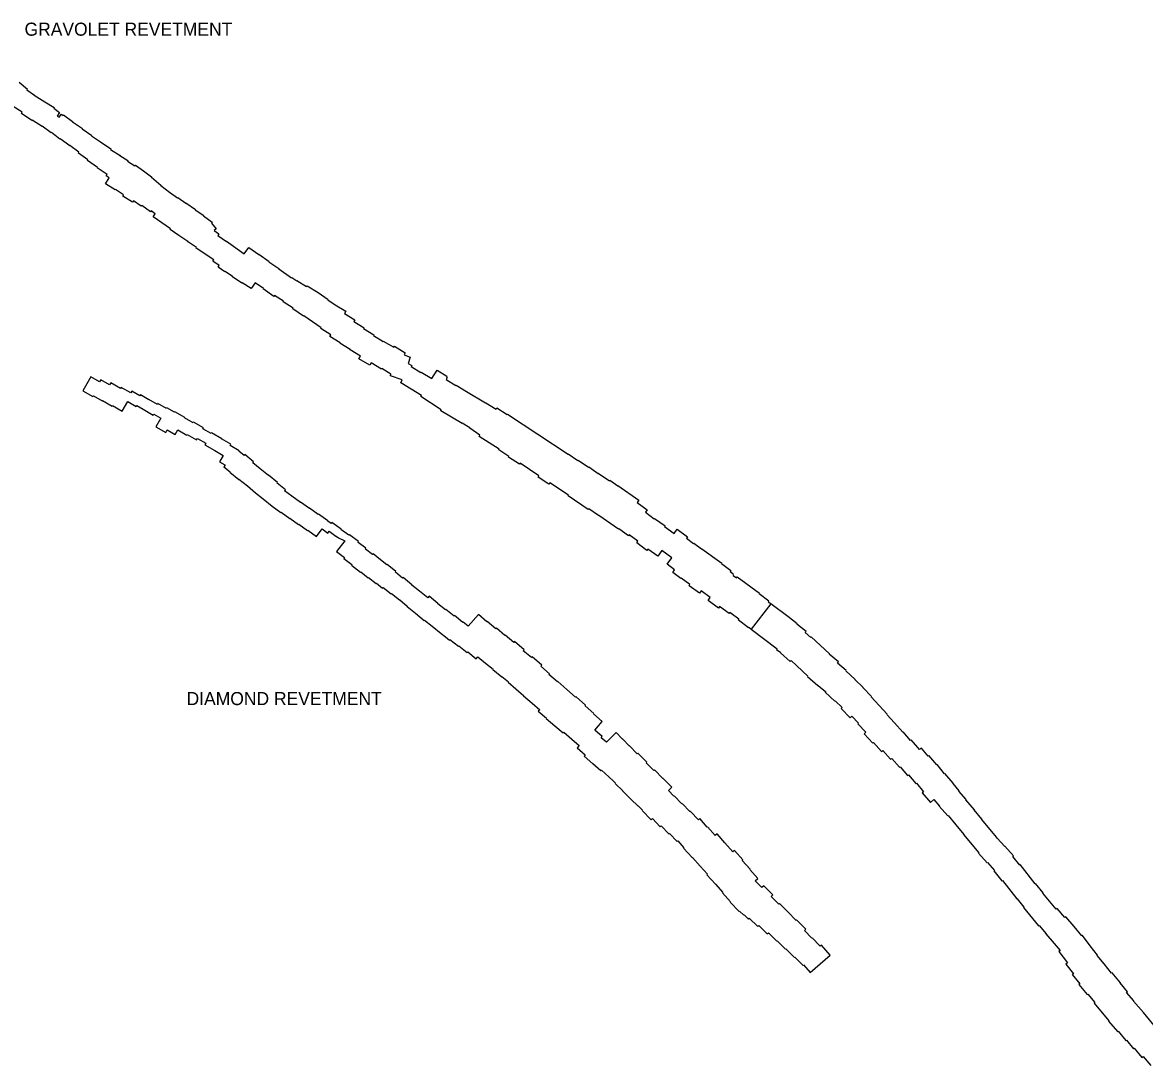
# Model space of a CAD drawing. Extents: x 2650582 to 3923188, y 277893 to 989177.
# Drawn here: x 3765345 to 3779082, y 385955 to 398729 of the extents above; entities that cross this region are included whole.
import ezdxf

# ---------------------------------------------------------------- set-up
doc = ezdxf.new("R2010")
doc.units = 0
doc.layers.add('Level 3', color=7, linetype='Continuous')

msp = doc.modelspace()

# ---------------------------------------------------------------- linework, layer by layer
at = {"layer": 'Level 3'}
msp.add_line((3774507, 391611), (3774264, 391298), dxfattribs=at)
for points in [[(3765303, 397999), (3765406, 397912), (3765398, 397902), (3765491, 397840), (3765489, 397838), (3765618, 397755)], [(3765465, 397532), (3765461, 397527), (3765333, 397612), (3765343, 397629), (3765232, 397700), (3765224, 397691), (3765104, 397792), (3765110, 397799)], [(3765618, 397755), (3765619, 397757), (3765731, 397685), (3765728, 397680), (3765798, 397626), (3765769, 397582), (3765793, 397567), (3765821, 397607), (3765843, 397591), (3765848, 397598), (3765959, 397515), (3765958, 397513), (3766078, 397430), (3766075, 397425), (3766192, 397345), (3766190, 397342), (3766299, 397265), (3766301, 397268), (3766426, 397179), (3766423, 397174), (3766539, 397100), (3766537, 397098), (3766635, 397036), (3766631, 397028), (3766720, 396971), (3766727, 396981), (3766827, 396910), (3766926, 396837), (3766923, 396832), (3767040, 396737), (3767037, 396732), (3767146, 396651), (3767144, 396649), (3767243, 396581), (3767245, 396584), (3767344, 396516), (3767346, 396519), (3767464, 396439), (3767461, 396434), (3767565, 396363), (3767562, 396359), (3767669, 396284), (3767660, 396270), (3767717, 396201), (3767692, 396181), (3767748, 396141), (3767735, 396121), (3767843, 396046), (3767844, 396049), (3768059, 395896)], [(3767825, 395679), (3767823, 395676), (3767740, 395732), (3767754, 395753), (3767676, 395806), (3767686, 395821), (3767470, 395966), (3767475, 395973), (3767367, 396046), (3767368, 396047), (3767260, 396120), (3767261, 396120), (3767153, 396193), (3767158, 396201), (3767050, 396274), (3767052, 396276), (3766944, 396349), (3766969, 396386), (3766919, 396421), (3766912, 396411), (3766805, 396486), (3766799, 396478), (3766703, 396545), (3766693, 396528), (3766574, 396602), (3766583, 396617), (3766482, 396681), (3766480, 396679), (3766362, 396753), (3766407, 396826), (3766371, 396851), (3766380, 396867), (3766260, 396947), (3766263, 396952), (3766143, 397038), (3766147, 397045), (3766029, 397127), (3766036, 397139), (3765926, 397220), (3765925, 397219), (3765807, 397303), (3765804, 397300), (3765699, 397380), (3765696, 397376), (3765587, 397458), (3765584, 397453), (3765465, 397532)], [(3768059, 395896), (3768115, 395972), (3768238, 395887), (3768240, 395891), (3768363, 395802), (3768360, 395799), (3768483, 395714), (3768482, 395712), (3768640, 395603), (3768641, 395605), (3768702, 395566), (3768704, 395570), (3768823, 395493), (3768829, 395504), (3768965, 395420), (3768966, 395421), (3769088, 395336), (3769085, 395333), (3769172, 395272)], [(3769000, 394988), (3768788, 395135), (3768786, 395132), (3768653, 395220), (3768658, 395229), (3768535, 395306), (3768539, 395315), (3768430, 395385), (3768422, 395374), (3768293, 395465), (3768295, 395469), (3768192, 395541), (3768143, 395469), (3768036, 395541), (3768032, 395536), (3767916, 395614), (3767917, 395617), (3767825, 395679)], [(3769172, 395272), (3769172, 395272), (3769305, 395192), (3769288, 395163), (3769412, 395086), (3769405, 395074), (3769402, 395068), (3769526, 394989), (3769520, 394980), (3769647, 394902), (3769642, 394893), (3769760, 394823), (3769762, 394827), (3769891, 394751), (3769898, 394764), (3770031, 394682), (3770016, 394657), (3770090, 394629), (3770066, 394554), (3770110, 394526), (3770103, 394514), (3770223, 394442), (3770225, 394446), (3770357, 394368), (3770421, 394471), (3770540, 394398), (3770536, 394388), (3770545, 394382), (3770531, 394356)], [(3770223, 394146), (3770230, 394160), (3769975, 394317), (3769995, 394351), (3769851, 394403), (3769856, 394423), (3769745, 394490), (3769741, 394484), (3769615, 394560), (3769597, 394530), (3769464, 394609), (3769483, 394642), (3769356, 394721), (3769358, 394724), (3769232, 394801), (3769233, 394804), (3769107, 394882), (3769119, 394903), (3768996, 394980), (3769000, 394988)], [(3767661, 393702), (3767656, 393693), (3767554, 393752), (3767561, 393763), (3767439, 393833), (3767435, 393826), (3767330, 393886), (3767332, 393889), (3767210, 393959), (3767208, 393956), (3767113, 394010), (3767108, 394001), (3767002, 394062), (3766997, 394052), (3766893, 394113), (3766890, 394108), (3766788, 394167), (3766783, 394158), (3766685, 394215), (3766671, 394191), (3766552, 394260), (3766544, 394245), (3766425, 394314), (3766412, 394292), (3766305, 394354), (3766289, 394326), (3766183, 394388), (3766085, 394219), (3766208, 394148), (3766213, 394156), (3766320, 394094), (3766323, 394100), (3766443, 394030), (3766448, 394039), (3766567, 393970), (3766634, 394086), (3766737, 394026), (3766744, 394037), (3766823, 393992), (3766823, 393991), (3766944, 393921), (3766952, 393933), (3767039, 393883), (3766979, 393778), (3767100, 393708), (3767117, 393738), (3767213, 393683), (3767245, 393739), (3767358, 393674), (3767362, 393681), (3767476, 393616), (3767486, 393633), (3767588, 393575), (3767577, 393556)], [(3770531, 394356), (3770652, 394282), (3770655, 394286), (3770780, 394209), (3770781, 394211), (3771015, 394069), (3771016, 394072), (3771142, 393994), (3771151, 394008), (3771279, 393928), (3771281, 393932), (3772024, 393442), (3772025, 393444), (3772143, 393365), (3772146, 393370), (3772275, 393283), (3772278, 393287), (3772391, 393207), (3772394, 393211), (3772530, 393116), (3772534, 393124), (3772634, 393055), (3772635, 393058), (3772891, 392880), (3772872, 392849), (3772992, 392762), (3772972, 392733), (3773080, 392650)], [(3772877, 392375), (3772774, 392452), (3772766, 392441), (3772645, 392528), (3772643, 392525), (3772401, 392692), (3772398, 392689), (3772277, 392774), (3772271, 392765), (3772024, 392932), (3772029, 392940), (3771800, 393092), (3771788, 393074), (3771657, 393161), (3771667, 393176), (3771436, 393331), (3771428, 393319), (3771295, 393405), (3771300, 393412), (3771175, 393495), (3771181, 393505), (3770935, 393660), (3770946, 393676), (3770820, 393759), (3770822, 393763), (3770728, 393823), (3770726, 393818), (3770465, 393974), (3770472, 393984), (3770223, 394146)], [(3770113, 391842), (3770005, 391930), (3769999, 391923), (3769910, 391996), (3769916, 392003), (3769808, 392091), (3769804, 392087), (3769729, 392148), (3769729, 392148), (3769637, 392223), (3769630, 392215), (3769543, 392280), (3769550, 392289), (3769453, 392362), (3769459, 392371), (3769347, 392455), (3769342, 392449), (3769244, 392520), (3769246, 392523), (3769132, 392605), (3769123, 392592), (3769082, 392622), (3769084, 392625), (3768970, 392708), (3768965, 392701), (3768860, 392779), (3768857, 392775), (3768749, 392853), (3768747, 392849), (3768641, 392926), (3768641, 392926), (3768551, 392991), (3768563, 393005), (3768461, 393088), (3768468, 393095), (3768358, 393184), (3768355, 393180), (3768254, 393262), (3768254, 393262), (3768164, 393335), (3768174, 393347), (3768066, 393437), (3768057, 393426), (3767995, 393478), (3767999, 393484), (3767889, 393548), (3767897, 393563), (3767782, 393629), (3767784, 393631), (3767661, 393702)], [(3767577, 393556), (3767699, 393486), (3767699, 393486), (3767802, 393426), (3767757, 393348), (3767823, 393310), (3767827, 393307), (3767811, 393288), (3767887, 393224), (3767884, 393221), (3767992, 393130), (3767995, 393134), (3768098, 393052), (3768098, 393052), (3768199, 392970), (3768199, 392970), (3768292, 392895), (3768291, 392894), (3768400, 392805), (3768401, 392805), (3768507, 392728), (3768510, 392731), (3768617, 392653), (3768619, 392657), (3768725, 392580), (3768728, 392584), (3768835, 392506), (3768840, 392513), (3768946, 392435), (3769012, 392526), (3769083, 392474), (3769100, 392497), (3769183, 392437), (3769184, 392437), (3769212, 392416), (3769292, 392382), (3769191, 392248), (3769288, 392175), (3769280, 392164), (3769378, 392090), (3769371, 392081), (3769483, 391997), (3769487, 392002), (3769578, 391928), (3769582, 391933), (3769674, 391858), (3769677, 391862), (3769752, 391801), (3769759, 391810), (3769858, 391730), (3769864, 391736), (3769962, 391656), (3769963, 391656), (3770056, 391580), (3770054, 391578)], [(3773080, 392650), (3773084, 392655), (3773211, 392563), (3773206, 392554), (3773321, 392470), (3773361, 392522), (3773486, 392430), (3773473, 392414), (3773560, 392347), (3773564, 392352), (3773658, 392281), (3773660, 392284), (3773905, 392107), (3773901, 392103), (3774018, 392018), (3774010, 392005), (3774040, 391982), (3774044, 391958), (3774085, 391928), (3774094, 391940), (3774366, 391739), (3774363, 391735), (3774482, 391646), (3774474, 391637), (3774507, 391611)], [(3774264, 391298), (3774234, 391320), (3774231, 391317), (3774106, 391412), (3774113, 391422), (3774005, 391503), (3773995, 391490), (3773877, 391575), (3773864, 391558), (3773738, 391651), (3773763, 391687), (3773653, 391768), (3773632, 391739), (3773505, 391829), (3773516, 391844), (3773408, 391925), (3773405, 391921), (3773305, 391994), (3773328, 392025), (3773239, 392094), (3773296, 392171), (3773174, 392262), (3773124, 392193), (3773002, 392280), (3772989, 392264), (3772864, 392356), (3772877, 392375)], [(3770802, 391334), (3770739, 391384), (3770737, 391382), (3770634, 391465), (3770630, 391459), (3770529, 391541), (3770524, 391534), (3770429, 391611), (3770431, 391612), (3770322, 391701), (3770307, 391683), (3770206, 391765), (3770204, 391763), (3770111, 391839), (3770113, 391842)], [(3770054, 391578), (3770156, 391496), (3770155, 391494), (3770264, 391406), (3770267, 391410), (3770362, 391334), (3770362, 391334), (3770471, 391246), (3770472, 391247), (3770524, 391206), (3770573, 391166), (3770578, 391172), (3770681, 391089), (3770687, 391096), (3770790, 391012), (3770797, 391021), (3770900, 390937), (3770919, 390960), (3771015, 390883), (3771015, 390883), (3771107, 390809), (3771103, 390805), (3771212, 390717), (3771215, 390721), (3771295, 390653), (3771292, 390650), (3771385, 390569), (3771384, 390568), (3771449, 390512), (3771480, 390485), (3771479, 390483), (3771584, 390392), (3771585, 390393), (3771677, 390313), (3771660, 390293), (3771759, 390207), (3771758, 390206), (3771863, 390114), (3771864, 390115), (3771964, 390029), (3771972, 390037), (3772071, 389951), (3772071, 389951), (3772132, 389899), (3772161, 389873), (3772137, 389845)], [(3774927, 391258), (3774938, 391272), (3774823, 391358), (3774829, 391366), (3774713, 391453), (3774715, 391455), (3774507, 391611), (3774264, 391298), (3774583, 391058), (3774577, 391051), (3774628, 391012)], [(3772351, 390064), (3772443, 390168), (3772335, 390263), (3772340, 390268), (3772233, 390362), (3772237, 390367), (3772122, 390472), (3772116, 390465), (3772007, 390562), (3771898, 390658), (3771893, 390653), (3771789, 390745), (3771795, 390751), (3771690, 390844), (3771701, 390857), (3771584, 390960), (3771575, 390950), (3771476, 391034), (3771487, 391047), (3771369, 391148), (3771359, 391137), (3771254, 391226), (3771251, 391223), (3771146, 391312), (3771139, 391304), (3771034, 391394), (3771031, 391390), (3770926, 391479), (3770802, 391334)], [(3776737, 389409), (3776739, 389411), (3776637, 389531), (3776632, 389526), (3776543, 389640), (3776538, 389636), (3776442, 389752), (3776432, 389745), (3776351, 389843), (3776327, 389824), (3776307, 389848), (3776225, 389944), (3776217, 389937), (3776125, 390040), (3776121, 390037), (3776020, 390150), (3776022, 390152), (3775927, 390253), (3775932, 390257), (3775735, 390470), (3775740, 390474), (3775635, 390580), (3775638, 390584), (3775536, 390681), (3775538, 390683), (3775423, 390789), (3775427, 390794), (3775323, 390883), (3775334, 390897), (3775222, 390994), (3775224, 390997), (3775001, 391203), (3774996, 391197), (3774927, 391258)], [(3774628, 391012), (3774624, 391008), (3774743, 390901), (3774756, 390915), (3774958, 390725), (3774954, 390721), (3775083, 390609), (3775084, 390610), (3775178, 390531), (3775173, 390526), (3775291, 390417), (3775294, 390420), (3775380, 390340), (3775368, 390328), (3775478, 390214), (3775498, 390233), (3775578, 390147), (3775571, 390141), (3775668, 390036), (3775649, 390018), (3775756, 389903), (3775764, 389910), (3775863, 389801), (3775876, 389812), (3775973, 389705), (3775987, 389717), (3776080, 389607), (3776090, 389615), (3776180, 389505), (3776191, 389514), (3776280, 389407), (3776290, 389415), (3776374, 389307), (3776360, 389296), (3776461, 389176)], [(3773254, 389322), (3773294, 389362), (3773184, 389473), (3773183, 389472), (3773081, 389575), (3773075, 389569), (3772981, 389663), (3772988, 389669), (3772878, 389780), (3772872, 389774), (3772775, 389872), (3772774, 389872), (3772694, 389953), (3772691, 389950), (3772611, 390032), (3772493, 389917), (3772431, 389970), (3772443, 389984), (3772351, 390064)], [(3772137, 389845), (3772235, 389759), (3772221, 389743), (3772326, 389651), (3772328, 389653), (3772427, 389567), (3772434, 389574), (3772524, 389489), (3772525, 389491), (3772579, 389436), (3772603, 389412), (3772601, 389410), (3772693, 389319), (3772692, 389319), (3772782, 389229), (3772794, 389216), (3772881, 389130), (3772884, 389134), (3772935, 389082)], [(3774986, 387095), (3775233, 387306), (3775127, 387430), (3775112, 387417), (3775013, 387518), (3775009, 387514), (3774918, 387607), (3774935, 387624), (3774821, 387739), (3774815, 387733), (3774713, 387837), (3774713, 387837), (3774612, 387940), (3774603, 387931), (3774511, 388024), (3774531, 388044), (3774419, 388157), (3774395, 388134), (3774314, 388217), (3774347, 388246), (3774250, 388356), (3774252, 388358), (3774156, 388467), (3774163, 388473), (3774060, 388590), (3774043, 388574), (3773945, 388684), (3773945, 388684), (3773849, 388792), (3773825, 388771), (3773731, 388877), (3773729, 388875), (3773637, 388979), (3773620, 388964), (3773521, 389068), (3773516, 389064), (3773422, 389163), (3773416, 389158), (3773322, 389257), (3773318, 389254), (3773254, 389322)], [(3778219, 387657), (3778116, 387775), (3778105, 387766), (3778011, 387877), (3778001, 387869), (3777837, 388067), (3777842, 388071), (3777748, 388186), (3777744, 388182), (3777560, 388415), (3777554, 388409), (3777469, 388515), (3777478, 388523), (3777373, 388640), (3777370, 388637), (3777279, 388739), (3777270, 388750), (3777088, 388969), (3777091, 388972), (3776996, 389085), (3776999, 389087), (3776895, 389210), (3776899, 389213), (3776808, 389316), (3776812, 389319), (3776737, 389409)], [(3776461, 389176), (3776503, 389211), (3776570, 389131), (3776568, 389130), (3776672, 389011), (3776676, 389015), (3776773, 388903), (3776771, 388901), (3776868, 388785), (3776867, 388784), (3777054, 388560), (3777049, 388556), (3777153, 388438), (3777158, 388443), (3777245, 388345), (3777238, 388340), (3777335, 388218), (3777341, 388222), (3777519, 387996), (3777521, 387997), (3777603, 387895), (3777598, 387892), (3777784, 387666), (3777791, 387672), (3777878, 387569), (3777875, 387566), (3777975, 387449), (3777977, 387450), (3778048, 387363), (3778032, 387351)], [(3772935, 389082), (3772931, 389079), (3773040, 388965), (3773057, 388981), (3773153, 388880), (3773165, 388892), (3773259, 388792), (3773264, 388796), (3773359, 388697), (3773367, 388705), (3773441, 388621), (3773439, 388618), (3773543, 388501), (3773546, 388504), (3773640, 388398), (3773640, 388398), (3773730, 388297), (3773723, 388291), (3773827, 388175), (3773827, 388175), (3773917, 388073), (3773915, 388071), (3774014, 387960), (3774007, 387954), (3774119, 387841), (3774124, 387846), (3774174, 387795), (3774180, 387801), (3774231, 387749), (3774243, 387761), (3774346, 387657), (3774360, 387671), (3774462, 387567), (3774478, 387581), (3774579, 387478), (3774585, 387484), (3774687, 387380), (3774692, 387385), (3774796, 387279), (3774800, 387283), (3774901, 387180), (3774907, 387187), (3774986, 387095)], [(3779237, 386401), (3779069, 386605), (3778948, 386743), (3778952, 386747), (3778862, 386850), (3778873, 386859), (3778784, 386966), (3778788, 386969), (3778684, 387091), (3778678, 387088), (3778587, 387200), (3778586, 387200), (3778503, 387302), (3778507, 387305), (3778415, 387421), (3778417, 387423), (3778320, 387548), (3778312, 387542), (3778219, 387657)], [(3778032, 387351), (3778138, 387212), (3778118, 387196), (3778210, 387080), (3778196, 387069), (3778289, 386955), (3778279, 386946), (3778380, 386824), (3778386, 386829), (3778474, 386726), (3778463, 386717), (3778644, 386501), (3778640, 386498), (3778749, 386372), (3778757, 386378), (3778854, 386262), (3778860, 386267), (3778948, 386161), (3778955, 386167), (3779048, 386055), (3779064, 386067), (3779157, 385955)]]:
    msp.add_lwpolyline(points, dxfattribs=at)

# ---------------------------------------------------------------- texts
for s, p in [('GRAVOLET REVETMENT', (3765370, 398566)), ('DIAMOND REVETMENT', (3767354, 390369))]:
    msp.add_text(s, height=160, dxfattribs=at).set_placement(p)

doc.saveas('drawing.dxf')
